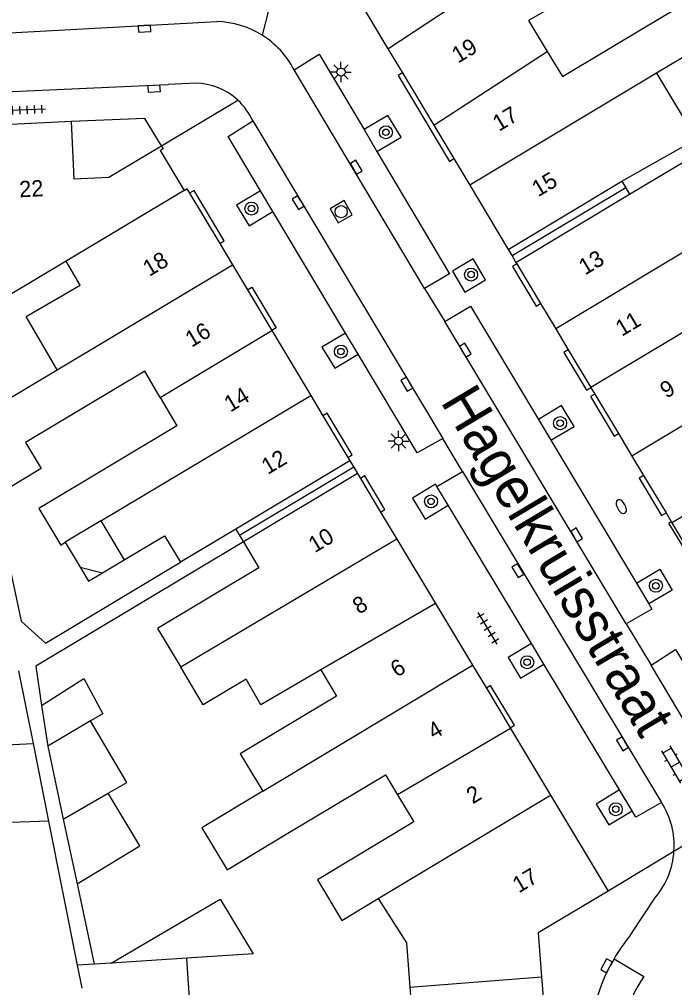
# Model space of a CAD drawing. Extents: x 131000 to 133014, y 396499 to 399001.
# Drawn here: x 132903.1 to 132943.3, y 396718.2 to 396777.6 of the extents above; entities that cross this region are included whole.
import ezdxf

# ---------------------------------------------------------------- set-up
doc = ezdxf.new("R2010")
doc.units = 0
for name, color, linetype in [('gg-afsc-erfafscheiding', 7, 'Continuous'), ('gg-afsc-muur', 7, 'Continuous'), ('gg-anno-huisnummerreeks BGT', 7, 'Continuous'), ('gg-anno-openbare ruimte label', 7, 'Continuous'), ('gg-bbg-gedigitaliseerde bebouwing', 7, 'Continuous'), ('gg-bbg-gedigitaliseerde bebouwing onder overbouw', 7, 'Continuous'), ('gg-bbg-gedigitaliseerde bijgebouw', 7, 'Continuous'), ('gg-bbg-gedigitaliseerde overbouw', 7, 'Continuous'), ('gg-bbg-hoofdgebouw', 7, 'Continuous'), ('gg-bbg-luifel en loopbrug', 7, 'Continuous'), ('gg-bbg-pand overbouw', 7, 'Continuous'), ('gg-bbg-tussenscheiding', 7, 'Continuous'), ('gg-bbg-tussenscheiding niveau 01', 7, 'Continuous'), ('gg-knt-verharding', 7, 'Continuous'), ('gg-knt-verharding nz', 7, 'Continuous'), ('gt-grn-weggrens', 7, 'Continuous'), ('gt-symb-boom', 7, 'Continuous'), ('gt-symb-brandkraan', 7, 'Continuous'), ('gt-symb-klinker verharding', 7, 'Continuous'), ('gt-symb-kolk', 7, 'Continuous'), ('gt-symb-lichtmast', 7, 'Continuous'), ('gt-symb-rioolschacht', 7, 'Continuous'), ('gt-symb-tegel verharding', 7, 'Continuous')]:
    doc.layers.add(name, color=color, linetype=linetype)

# ---------------------------------------------------------------- blocks, each defined once
blk = doc.blocks.new('gt0-BOOM')
at = {"layer": 'gt-symb-boom'}
for radius in [0.4, 0.2]:
    blk.add_circle((0, 0), radius, dxfattribs=at)
blk = doc.blocks.new('gt0-KL1')
at = {"layer": 'gt-symb-klinker verharding'}
for p, q in [((-1.15, 0.3), (1.15, 0.3)), ((-1, -0.3), (-1, 0.3)), ((-0.5, 0.3), (-0.5, 0.45)), ((0, -0.3), (0, 0.3)), ((0.5, 0.3), (0.5, 0.45)), ((1, -0.3), (1, 0.3)), ((-1.15, -0.3), (1.15, -0.3)), ((-0.5, -0.45), (-0.5, -0.3)), ((0.5, -0.45), (0.5, -0.3))]:
    blk.add_line(p, q, dxfattribs=at)
blk = doc.blocks.new('gt0-KOLK')
at = {"layer": 'gt-symb-kolk'}
blk.add_lwpolyline([(0, 0), (0.375, 0), (0.375, 0.4), (-0.375, 0.4), (-0.375, 0), (0, 0)], dxfattribs=at)
blk = doc.blocks.new('gt0-BR')
at = {"layer": 'gt-symb-brandkraan'}
for centre, radius, start, end in [((-0.244, 0), 0.206, 107.56694, 252.43307), ((0.599, -2.664), 3, 106.89205, 107.56694), ((0, -0.691), 0.938, 73.10799, 106.89205), ((-0.599, -2.664), 3, 72.43309, 73.10799), ((0.244, 0), 0.206, 287.56695, 72.43309), ((0.599, 2.664), 3, 252.43307, 253.10797), ((0, 0.691), 0.938, 253.10797, 286.89206), ((-0.599, 2.664), 3, 286.89206, 287.56695)]:
    blk.add_arc(centre, radius, start, end, dxfattribs=at)
blk = doc.blocks.new('gt0-LMAST')
at = {"layer": 'gt-symb-lichtmast'}
for p, q in [((-0.005, 0.246), (-0.005, 0.621)), ((-0.182, 0.173), (-0.447, 0.438)), ((0.172, 0.173), (0.437, 0.438)), ((-0.255, -0.004), (-0.63, -0.004)), ((-0.182, -0.181), (-0.447, -0.446)), ((-0.005, -0.254), (-0.005, -0.629)), ((0.437, -0.446), (0.172, -0.181)), ((0.245, -0.004), (0.62, -0.004))]:
    blk.add_line(p, q, dxfattribs=at)
blk.add_circle((-0.005, -0.004), 0.25, dxfattribs=at)
blk = doc.blocks.new('gt0-TEG1')
at = {"layer": 'gt-symb-tegel verharding'}
for p, q in [((-1.125, 0), (1.125, 0)), ((-0.9, -0.25), (-0.9, 0.25)), ((-0.45, -0.25), (-0.45, 0.25)), ((0, -0.25), (0, 0.25)), ((0.45, -0.25), (0.45, 0.25)), ((0.9, -0.25), (0.9, 0.25))]:
    blk.add_line(p, q, dxfattribs=at)
blk = doc.blocks.new('gt0-RS')
at = {"layer": 'gt-symb-rioolschacht'}
blk.add_lwpolyline([(-0.5, -0.5), (0.5, -0.5), (0.5, 0.5), (-0.5, 0.5)], close=True, dxfattribs=at)
blk.add_circle((0, 0), 0.375, dxfattribs=at)

msp = doc.modelspace()

# ---------------------------------------------------------------- linework, layer by layer
at = {"layer": 'gg-afsc-erfafscheiding'}
for p, q in [((132904.871, 396728.409), (132906.635, 396719.563)), ((132906.62, 396724.572), (132907.674, 396719.631))]:
    msp.add_line(p, q, dxfattribs=at)
for points in [[(132901.555, 396748.34), (132903.188, 396740.677), (132904.68, 396739.339), (132912.967, 396744.298)], [(132916.834, 396745.555), (132904.083, 396737.92), (132904.444, 396735.517)]]:
    msp.add_lwpolyline(points, dxfattribs=at)
at = {"layer": 'gg-afsc-muur'}
msp.add_lwpolyline([(132911.8, 396769.86), (132910.782, 396771.537), (132906.26, 396771.36)], dxfattribs=at)
at = {"layer": 'gg-bbg-gedigitaliseerde bebouwing'}
for p, q in [((132941.617, 396777.224), (132944.588, 396779.004)), ((132945.604, 396776.352), (132942.203, 396774.313)), ((132942.203, 396774.313), (132944.623, 396770.275)), ((132940.068, 396767.684), (132944.623, 396770.275)), ((132940.541, 396766.895), (132944.174, 396769.073)), ((132900.174, 396752.986), (132905.399, 396756.116)), ((132916.366, 396746.336), (132912.967, 396744.298)), ((132905.899, 396745.526), (132906.814, 396743.999)), ((132916.834, 396745.555), (132917.789, 396743.963)), ((132906.814, 396743.999), (132908.185, 396743.654)), ((132908.185, 396743.654), (132909.513, 396744.449)), ((132926.301, 396730.023), (132927.297, 396728.362)), ((132922.886, 396722.321), (132925.107, 396723.653))]:
    msp.add_line(p, q, dxfattribs=at)
for points in [[(132938.671, 396780.054), (132934.343, 396777.564), (132935.487, 396775.655)], [(132935.487, 396775.655), (132936.414, 396774.107), (132941.617, 396777.224)], [(132905.949, 396762.778), (132902.285, 396760.584), (132901.65, 396759.773), (132901.524, 396762.571)], [(132905.399, 396756.116), (132903.495, 396759.379), (132906.805, 396761.31), (132905.949, 396762.778)], [(132911.717, 396754.415), (132910.775, 396756.03), (132903.459, 396751.659), (132904.42, 396750.055), (132901.555, 396748.34)], [(132911.717, 396754.415), (132912.738, 396752.665), (132904.272, 396747.602), (132905.616, 396745.356), (132905.899, 396745.526)], [(132909.513, 396744.449), (132911.99, 396745.931), (132912.967, 396744.298)], [(132917.789, 396743.963), (132911.566, 396740.231), (132912.989, 396737.854)], [(132921.586, 396737.694), (132917.904, 396735.559), (132916.999, 396737.12), (132914.372, 396735.545), (132912.989, 396737.854)], [(132921.586, 396737.694), (132922.551, 396736.084), (132916.642, 396732.541), (132918.018, 396730.246)], [(132919.566, 396727.664), (132925.56, 396731.258), (132926.301, 396730.023)], [(132918.018, 396730.246), (132914.285, 396728.006), (132915.834, 396725.425), (132919.566, 396727.664)], [(132927.297, 396728.362), (132921.388, 396724.819), (132922.886, 396722.321)], [(132925.107, 396723.653), (132926.851, 396720.932), (132927.061, 396718.229)], [(132927.061, 396718.229), (132927.177, 396716.734), (132919.162, 396716.11), (132919.394, 396713.134)]]:
    msp.add_lwpolyline(points, dxfattribs=at)
at = {"layer": 'gg-bbg-gedigitaliseerde bebouwing onder overbouw'}
for p, q in [((132933.09, 396763.5), (132940.068, 396767.684)), ((132933.56, 396762.71), (132940.541, 396766.895)), ((132923.37, 396750.53), (132916.366, 396746.336)), ((132923.84, 396749.75), (132916.834, 396745.555))]:
    msp.add_line(p, q, dxfattribs=at)
at = {"layer": 'gg-bbg-gedigitaliseerde bijgebouw'}
for p, q in [((132903.033, 396737.63), (132903.92, 396733.179)), ((132904.444, 396735.517), (132904.821, 396733.014)), ((132903.92, 396733.179), (132904.871, 396728.409)), ((132904.821, 396733.014), (132905.777, 396728.53)), ((132905.777, 396728.53), (132906.62, 396724.572)), ((132907.674, 396719.631), (132906.635, 396719.563)), ((132906.635, 396719.563), (132906.915, 396718.155)), ((132908.712, 396719.698), (132907.674, 396719.631))]:
    msp.add_line(p, q, dxfattribs=at)
for points in [[(132904.444, 396735.517), (132907.036, 396737.169), (132908.201, 396735.006), (132907.44, 396734.566)], [(132908.537, 396730.13), (132909.677, 396730.791), (132907.44, 396734.566)], [(132904.871, 396728.409), (132901.984, 396728.305), (132901.812, 396733.08)], [(132906.62, 396724.572), (132910.481, 396726.889), (132908.537, 396730.13)], [(132908.712, 396719.698), (132915.413, 396723.632), (132917.434, 396720.264), (132913.364, 396720)], [(132910.208, 396716.939), (132913.546, 396717.194), (132913.364, 396720)]]:
    msp.add_lwpolyline(points, dxfattribs=at)
at = {"layer": 'gg-bbg-gedigitaliseerde overbouw'}
for p, q in [((132940.068, 396767.684), (132940.304, 396767.29)), ((132940.304, 396767.29), (132940.541, 396766.895)), ((132916.366, 396746.336), (132916.6, 396745.946)), ((132916.6, 396745.946), (132916.834, 396745.555))]:
    msp.add_line(p, q, dxfattribs=at)
at = {"layer": 'gg-bbg-hoofdgebouw'}
for p, q in [((132922.921, 396780.461), (132925.704, 396775.82)), ((132925.704, 396775.82), (132926.594, 396774.336)), ((132926.594, 396774.336), (132928.518, 396771.126)), ((132906.26, 396771.36), (132901.141, 396771.11)), ((132928.518, 396771.126), (132929.747, 396769.076)), ((132929.747, 396769.076), (132930.727, 396767.442)), ((132930.727, 396767.442), (132933.09, 396763.5)), ((132913.534, 396766.956), (132915.388, 396763.861)), ((132915.388, 396763.861), (132916.165, 396762.563)), ((132916.165, 396762.563), (132917.085, 396761.027)), ((132933.56, 396762.71), (132933.619, 396762.612)), ((132933.619, 396762.612), (132935.072, 396760.187)), ((132917.085, 396761.027), (132918.578, 396758.533)), ((132935.072, 396760.187), (132936.007, 396758.628)), ((132918.578, 396758.533), (132918.58, 396758.53)), ((132918.58, 396758.53), (132920.964, 396754.547)), ((132936.007, 396758.628), (132936.777, 396757.344)), ((132936.777, 396757.344), (132938.165, 396755.027)), ((132938.165, 396755.027), (132938.169, 396755.021)), ((132938.169, 396755.021), (132938.404, 396754.629)), ((132938.404, 396754.629), (132939.858, 396752.204)), ((132920.964, 396754.547), (132921.713, 396753.296)), ((132921.713, 396753.296), (132923.248, 396750.734)), ((132939.858, 396752.204), (132940.687, 396750.82)), ((132923.248, 396750.734), (132923.37, 396750.53)), ((132940.687, 396750.82), (132941.403, 396749.625)), ((132923.84, 396749.75), (132924.028, 396749.437)), ((132924.028, 396749.437), (132925.26, 396747.384)), ((132941.403, 396749.625), (132942.777, 396747.334)), ((132925.26, 396747.384), (132926.259, 396745.719)), ((132942.777, 396747.334), (132943.1, 396746.795)), ((132943.1, 396746.795), (132943.144, 396746.721)), ((132943.144, 396746.721), (132944.332, 396744.739)), ((132926.259, 396745.719), (132928.626, 396741.774)), ((132928.626, 396741.774), (132930.904, 396737.978)), ((132930.904, 396737.978), (132931.749, 396736.571)), ((132931.749, 396736.571), (132933.205, 396734.144)), ((132933.205, 396734.144), (132933.235, 396734.094)), ((132933.235, 396734.094), (132935.691, 396730.002)), ((132935.691, 396730.002), (132939.22, 396724.12)), ((132935.138, 396718.848), (132935.481, 396714.367))]:
    msp.add_line(p, q, dxfattribs=at)
for points in [[(132906.26, 396771.36), (132906.43, 396767.83), (132908.57, 396767.93), (132911.8, 396769.86)], [(132911.8, 396769.86), (132911.91, 396769.68), (132911.73, 396769.57), (132913.2, 396767.12)], [(132913.2, 396767.12), (132913.37, 396767.23), (132913.534, 396766.956)], [(132939.22, 396724.12), (132934.93, 396721.56), (132935.138, 396718.848)]]:
    msp.add_lwpolyline(points, dxfattribs=at)
at = {"layer": 'gg-bbg-luifel en loopbrug'}
msp.add_lwpolyline([(132906.814, 396743.999), (132907.327, 396743.141), (132908.185, 396743.654)], dxfattribs=at)
at = {"layer": 'gg-bbg-pand overbouw'}
for p, q in [((132933.09, 396763.5), (132933.325, 396763.105)), ((132933.325, 396763.105), (132933.56, 396762.71)), ((132923.37, 396750.53), (132923.605, 396750.14)), ((132923.605, 396750.14), (132923.84, 396749.75))]:
    msp.add_line(p, q, dxfattribs=at)
at = {"layer": 'gg-bbg-tussenscheiding'}
for p, q in [((132925.704, 396775.82), (132936.231, 396782.763)), ((132928.518, 396771.126), (132935.487, 396775.655)), ((132942.203, 396774.313), (132930.727, 396767.442)), ((132913.2, 396767.12), (132905.949, 396762.778)), ((132948.968, 396766.426), (132936.007, 396758.628)), ((132905.399, 396756.116), (132916.165, 396762.563)), ((132948.662, 396761.31), (132938.169, 396755.021)), ((132911.717, 396754.415), (132918.578, 396758.533)), ((132953.666, 396758.6), (132940.687, 396750.82)), ((132908.084, 396746.834), (132920.964, 396754.547)), ((132950.231, 396750.969), (132943.144, 396746.721)), ((132908.084, 396746.834), (132905.899, 396745.526)), ((132908.084, 396746.834), (132909.513, 396744.449)), ((132926.259, 396745.719), (132912.989, 396737.854)), ((132928.626, 396741.774), (132921.586, 396737.694)), ((132918.018, 396730.246), (132930.904, 396737.978)), ((132907.44, 396734.566), (132904.821, 396733.014)), ((132933.235, 396734.094), (132926.301, 396730.023)), ((132901.812, 396733.08), (132903.92, 396733.179)), ((132905.777, 396728.53), (132908.537, 396730.13)), ((132925.107, 396723.653), (132935.691, 396730.002)), ((132913.364, 396720), (132908.712, 396719.698)), ((132927.061, 396718.229), (132935.138, 396718.848))]:
    msp.add_line(p, q, dxfattribs=at)
at = {"layer": 'gg-bbg-tussenscheiding niveau 01'}
for p, q in [((132940.304, 396767.29), (132933.325, 396763.105)), ((132923.605, 396750.14), (132916.6, 396745.946))]:
    msp.add_line(p, q, dxfattribs=at)
at = {"layer": 'gg-knt-verharding'}
for p, q in [((132887.969, 396776.016), (132915.212, 396777.485)), ((132891.064, 396772.665), (132912.211, 396773.62)), ((132913.91, 396773.711), (132912.211, 396773.62)), ((132924.242, 396770.861), (132925.035, 396769.523)), ((132918.649, 396765.826), (132917.884, 396767.106)), ((132923.111, 396758.363), (132918.649, 396765.826)), ((132927.946, 396761.113), (132929.192, 396759.074)), ((132923.88, 396757.077), (132923.111, 396758.363)), ((132934.941, 396753.071), (132935.71, 396751.787)), ((132930.288, 396749.87), (132929.078, 396751.895)), ((132935.71, 396751.787), (132940.961, 396743.021)), ((132928.712, 396748.957), (132930.288, 396749.87)), ((132929.406, 396747.804), (132928.712, 396748.957)), ((132934.518, 396739.315), (132929.406, 396747.804)), ((132940.961, 396743.021), (132941.728, 396741.74)), ((132940.324, 396740.532), (132941.872, 396737.994)), ((132935.28, 396738.049), (132934.518, 396739.315)), ((132939.932, 396730.323), (132935.28, 396738.049)), ((132940.702, 396729.043), (132939.932, 396730.323)), ((132940.618, 396721.445), (132942.131, 396723.742))]:
    msp.add_line(p, q, dxfattribs=at)
for points in [[(132919.942, 396774.536), (132921.494, 396775.498), (132924.242, 396770.861)], [(132926.594, 396774.336), (132926.34, 396774.173), (132929.491, 396768.908), (132929.747, 396769.076)], [(132917.884, 396767.106), (132915.896, 396770.43), (132917.407, 396771.386)], [(132925.035, 396769.523), (132926.509, 396770.389), (132925.699, 396771.724), (132924.242, 396770.861)], [(132925.035, 396769.523), (132929.487, 396762.012), (132927.946, 396761.113)], [(132915.388, 396763.861), (132915.649, 396764.026), (132913.817, 396767.126), (132913.534, 396766.956)], [(132917.884, 396767.106), (132916.414, 396766.227), (132917.189, 396764.953), (132918.649, 396765.826)], [(132929.666, 396762.159), (132930.422, 396760.876), (132931.701, 396761.645), (132930.945, 396762.928), (132929.666, 396762.159)], [(132933.619, 396762.612), (132933.347, 396762.459), (132934.803, 396760.026), (132935.072, 396760.187)], [(132917.085, 396761.027), (132917.35, 396761.186), (132918.845, 396758.689), (132918.58, 396758.53)], [(132929.192, 396759.074), (132930.781, 396760.017), (132934.941, 396753.071)], [(132923.111, 396758.363), (132921.658, 396757.494), (132922.443, 396756.218), (132923.88, 396757.077)], [(132929.078, 396751.895), (132927.498, 396751.026), (132923.88, 396757.077)], [(132936.777, 396757.344), (132936.512, 396757.18), (132937.902, 396754.87), (132938.165, 396755.027)], [(132938.404, 396754.629), (132938.133, 396754.473), (132939.587, 396752.042), (132939.858, 396752.204)], [(132923.248, 396750.734), (132923.515, 396750.889), (132921.984, 396753.457), (132921.713, 396753.296)], [(132935.71, 396751.787), (132937.136, 396752.641), (132936.364, 396753.923), (132934.941, 396753.071)], [(132925.26, 396747.384), (132925.523, 396747.545), (132924.292, 396749.596), (132924.028, 396749.437)], [(132941.403, 396749.625), (132941.136, 396749.454), (132942.499, 396747.167), (132942.777, 396747.334)], [(132928.712, 396748.957), (132928.631, 396749.091), (132927.222, 396748.243), (132927.989, 396746.951), (132929.406, 396747.804)], [(132944.332, 396744.739), (132944.191, 396744.649), (132942.954, 396746.707), (132943.1, 396746.795)], [(132940.961, 396743.021), (132942.402, 396743.884), (132943.148, 396742.59), (132941.728, 396741.74)], [(132941.728, 396741.74), (132941.917, 396741.425), (132940.324, 396740.532)], [(132934.518, 396739.315), (132933.097, 396738.459), (132933.846, 396737.186), (132935.28, 396738.049)], [(132941.872, 396737.994), (132943.369, 396738.943), (132946.349, 396734.007)], [(132933.205, 396734.144), (132933.468, 396734.292), (132932.009, 396736.727), (132931.749, 396736.571)], [(132939.932, 396730.323), (132938.488, 396729.453), (132939.262, 396728.176), (132940.702, 396729.043)], [(132942.495, 396729.558), (132940.932, 396728.662), (132940.702, 396729.043)]]:
    msp.add_lwpolyline(points, dxfattribs=at)
for centre, radius, start, end in [((132915.075, 396771.996), 5.491, 58.07235, 88.57096), ((132915.076, 396771.999), 5.488, 27.53488, 58.061), ((132913.838, 396769.811), 3.901, 47.20038, 88.93647), ((132913.845, 396769.814), 3.893, 23.81121, 47.24729), ((132938.383, 396726.898), 4.897, 355.92588, 32.89831), ((132938.38, 396726.895), 4.9, 319.94864, 355.96388), ((132953.231, 396713.859), 10.146, 120.64864, 183.1795), ((132949.512, 396714.165), 11.494, 140.6975, 149.70338), ((132949.517, 396714.16), 11.501, 149.6986, 184.67009)]:
    msp.add_arc(centre, radius, start, end, dxfattribs=at)
at = {"layer": 'gg-knt-verharding nz'}
for p, q in [((132927.946, 396761.113), (132919.942, 396774.536)), ((132917.407, 396771.386), (132929.078, 396751.895)), ((132940.324, 396740.532), (132929.192, 396759.074)), ((132930.288, 396749.87), (132942.495, 396729.558)), ((132945.708, 396731.513), (132941.872, 396737.994)), ((132939.588, 396719.963), (132941.408, 396718.871))]:
    msp.add_line(p, q, dxfattribs=at)
msp.add_arc((132947.934, 396714.475), 7.869, 146.0386, 185.58089, dxfattribs=at)
at = {"layer": 'gt-grn-weggrens'}
for p, q in [((132920.14, 396785.1), (132917.979, 396776.656)), ((132911.8, 396769.86), (132916.488, 396772.673)), ((132947.976, 396729.374), (132943.268, 396726.55)), ((132943.268, 396726.55), (132939.22, 396724.12))]:
    msp.add_line(p, q, dxfattribs=at)

# ---------------------------------------------------------------- block references
at = {"layer": 'gt-symb-boom'}
for p in [(132925.584, 396770.691), (132917.329, 396766.01), (132930.808, 396761.96), (132922.823, 396757.232), (132936.275, 396752.838), (132928.351, 396748.04), (132942.158, 396742.857), (132934.258, 396738.163), (132939.691, 396729.141)]:
    msp.add_blockref('gt0-BOOM', p, dxfattribs=at)
at = {"layer": 'gt-symb-brandkraan', "rotation": 118.35896344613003}
msp.add_blockref('gt0-BR', (132940.03, 396747.713), dxfattribs=at)
at = {"layer": 'gt-symb-klinker verharding', "rotation": -59.124708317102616}
msp.add_blockref('gt0-KL1', (132943.34, 396731.886), dxfattribs=at)
at = {"layer": 'gt-symb-kolk'}
for p, rotation in [((132910.747, 396777.251), -176.905941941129), ((132911.338, 396773.566), -176.7883742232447), ((132923.591, 396768.446), -59.28180933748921), ((132920.358, 396766.476), 121.00306752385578), ((132930.286, 396757.22), -58.99693247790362), ((132927.04, 396755.336), 121.00306752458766), ((132937.118, 396745.877), -59.07554098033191), ((132933.858, 396743.885), 120.796713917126), ((132940.276, 396733.264), 121.00306752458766), ((132939.303, 396719.439), 61.974683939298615)]:
    msp.add_blockref('gt0-KOLK', p, dxfattribs=dict(at, rotation=rotation))
at = {"layer": 'gt-symb-lichtmast'}
for p in [(132922.827, 396774.392), (132926.36, 396751.742)]:
    msp.add_blockref('gt0-LMAST', p, dxfattribs=at)
at = {"layer": 'gt-symb-rioolschacht', "rotation": -60.205382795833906}
msp.add_blockref('gt0-RS', (132922.834, 396765.819), dxfattribs=at)
at = {"layer": 'gt-symb-tegel verharding'}
for p, rotation in [((132903.553, 396772.072), -177.8216311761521), ((132931.836, 396740.245), 121.05216071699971)]:
    msp.add_blockref('gt0-TEG1', p, dxfattribs=dict(at, rotation=rotation))

# ---------------------------------------------------------------- texts
at = {"layer": 'gg-anno-huisnummerreeks BGT'}
for s, rotation, p in [('19', 30.9, (132930.01, 396774.905)), ('17', 30.9, (132932.519, 396770.719)), ('15', 30.9, (132934.93, 396766.699)), ('22', 2.8, (132903.092, 396766.7)), ('18', 30.9, (132911.049, 396761.807)), ('13', 30.9, (132937.805, 396761.897)), ('11', 30.9, (132940.061, 396758.133)), ('16', 30.9, (132913.651, 396757.462)), ('9', 30.9, (132942.795, 396754.329)), ('14', 30.9, (132916.032, 396753.486)), ('12', 30.9, (132918.326, 396749.653)), ('10', 31, (132921.212, 396744.847)), ('8', 31, (132923.924, 396741.08)), ('6', 31, (132926.248, 396737.208)), ('4', 31, (132928.534, 396733.399)), ('2', 31, (132930.911, 396729.439)), ('17', 30.9, (132933.739, 396723.969))]:
    msp.add_text(s, height=1, rotation=rotation, dxfattribs=at).set_placement(p)
at = {"layer": 'gg-anno-openbare ruimte label'}
msp.add_text('Hagelkruisstraat', height=2.5, rotation=300.8, dxfattribs=at).set_placement((132928.896, 396754.163))

doc.saveas('drawing.dxf')
